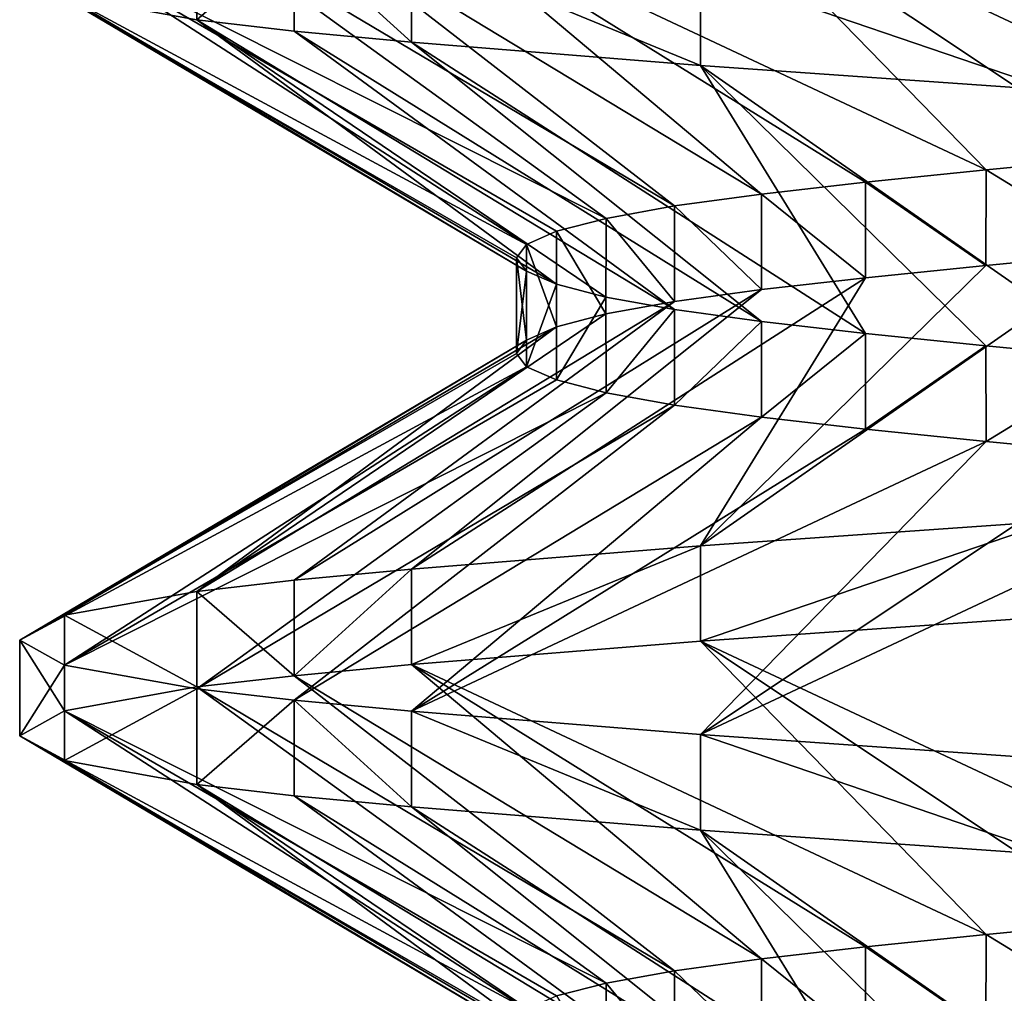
# Model space of a CAD drawing. Header units: inches. Extents: x -4.64 to 4.64, y -1.42 to 0.49.
# Tile 586 of 608: x 4.155 to 4.1952, y 0.3135 to 0.3533. Entities that reach past the tile are written whole.
import ezdxf

# ---------------------------------------------------------------- set-up
doc = ezdxf.new("R2010")
doc.units = ezdxf.units.IN
doc.header["$LTSCALE"] = 65.185185
doc.header["$MEASUREMENT"] = 0
for name, color, linetype in [('103', 7, 'CONTINUOUS'), ('112', 7, 'CONTINUOUS'), ('114', 7, 'CONTINUOUS'), ('274', 7, 'CONTINUOUS'), ('275', 7, 'CONTINUOUS'), ('350', 7, 'CONTINUOUS'), ('357', 7, 'CONTINUOUS'), ('366', 7, 'CONTINUOUS'), ('368', 7, 'CONTINUOUS'), ('511', 7, 'CONTINUOUS'), ('512', 7, 'CONTINUOUS'), ('96', 7, 'CONTINUOUS')]:
    doc.layers.add(name, color=color, linetype=linetype)

msp = doc.modelspace()

# ---------------------------------------------------------------- linework, layer by layer
at = {"layer": '103', "color": 7, "linetype": 'CONTINUOUS', "true_color": 0x969696}
for points in [[(4.182822, 0.331797, 8.692173), (4.182823, 0.327892, 8.692173), (4.197219, 0.332804, 8.703988), (4.182822, 0.331797, 8.692173)], [(4.182823, 0.327892, 8.692173), (4.19722, 0.3289, 8.703989), (4.197219, 0.332804, 8.703988), (4.182823, 0.327892, 8.692173)], [(4.17101, 0.330844, 8.677779), (4.171011, 0.326937, 8.67778), (4.182822, 0.331797, 8.692173), (4.17101, 0.330844, 8.677779)], [(4.171011, 0.326937, 8.67778), (4.182823, 0.327892, 8.692173), (4.182822, 0.331797, 8.692173), (4.171011, 0.326937, 8.67778)], [(4.166217, 0.326484, 8.669783), (4.171011, 0.326937, 8.67778), (4.17101, 0.330844, 8.677779), (4.166217, 0.326484, 8.669783)], [(4.166217, 0.330391, 8.669782), (4.166217, 0.326484, 8.669783), (4.17101, 0.330844, 8.677779), (4.166217, 0.330391, 8.669782)], [(4.162234, 0.329931, 8.66136), (4.166217, 0.326484, 8.669783), (4.166217, 0.330391, 8.669782), (4.162234, 0.329931, 8.66136)], [(4.156826, 0.328952, 8.643537), (4.162234, 0.326025, 8.66136), (4.162234, 0.329931, 8.66136), (4.156826, 0.328952, 8.643537)], [(4.162234, 0.326025, 8.66136), (4.166217, 0.326484, 8.669783), (4.162234, 0.329931, 8.66136), (4.162234, 0.326025, 8.66136)], [(4.155, 0.327938, 8.625001), (4.156826, 0.325048, 8.643535), (4.156826, 0.328952, 8.643537), (4.155, 0.327938, 8.625001)], [(4.156826, 0.325048, 8.643535), (4.162234, 0.326025, 8.66136), (4.156826, 0.328952, 8.643537), (4.156826, 0.325048, 8.643535)], [(4.155, 0.324031, 8.624999), (4.156826, 0.325048, 8.643535), (4.155, 0.327938, 8.625001), (4.155, 0.324031, 8.624999)], [(4.156826, 0.32692, 8.606465), (4.155, 0.324031, 8.624999), (4.155, 0.327938, 8.625001), (4.156826, 0.32692, 8.606465)], [(4.156826, 0.323017, 8.606463), (4.155, 0.324031, 8.624999), (4.156826, 0.32692, 8.606465), (4.156826, 0.323017, 8.606463)], [(4.162234, 0.325944, 8.58864), (4.156826, 0.323017, 8.606463), (4.156826, 0.32692, 8.606465), (4.162234, 0.325944, 8.58864)], [(4.162234, 0.322038, 8.58864), (4.156826, 0.323017, 8.606463), (4.162234, 0.325944, 8.58864), (4.162234, 0.322038, 8.58864)], [(4.166217, 0.325484, 8.580217), (4.162234, 0.322038, 8.58864), (4.162234, 0.325944, 8.58864), (4.166217, 0.325484, 8.580217)], [(4.166217, 0.321578, 8.580218), (4.162234, 0.322038, 8.58864), (4.166217, 0.325484, 8.580217), (4.166217, 0.321578, 8.580218)], [(4.17101, 0.321124, 8.572221), (4.166217, 0.321578, 8.580218), (4.166217, 0.325484, 8.580217), (4.17101, 0.321124, 8.572221)], [(4.171011, 0.325031, 8.57222), (4.17101, 0.321124, 8.572221), (4.166217, 0.325484, 8.580217), (4.171011, 0.325031, 8.57222)], [(4.182822, 0.320171, 8.557827), (4.17101, 0.321124, 8.572221), (4.171011, 0.325031, 8.57222), (4.182822, 0.320171, 8.557827)], [(4.182823, 0.324077, 8.557827), (4.182822, 0.320171, 8.557827), (4.171011, 0.325031, 8.57222), (4.182823, 0.324077, 8.557827)], [(4.197219, 0.319165, 8.546012), (4.182822, 0.320171, 8.557827), (4.182823, 0.324077, 8.557827), (4.197219, 0.319165, 8.546012)], [(4.19722, 0.323068, 8.546011), (4.197219, 0.319165, 8.546012), (4.182823, 0.324077, 8.557827), (4.19722, 0.323068, 8.546011)]]:
    msp.add_3dface(points, dxfattribs=at)
at = {"layer": '112', "color": 7, "linetype": 'CONTINUOUS', "true_color": 0x969696}
for points in [[(4.182822, 0.331797, 8.692173), (4.197219, 0.332804, 8.703988), (4.200008, 0.34378, 8.680509), (4.182822, 0.331797, 8.692173)], [(4.19448, 0.343254, 8.67498), (4.182822, 0.331797, 8.692173), (4.200008, 0.34378, 8.680509), (4.19448, 0.343254, 8.67498)], [(4.189558, 0.342747, 8.6689), (4.182822, 0.331797, 8.692173), (4.19448, 0.343254, 8.67498), (4.189558, 0.342747, 8.6689)], [(4.17101, 0.330844, 8.677779), (4.182822, 0.331797, 8.692173), (4.189558, 0.342747, 8.6689), (4.17101, 0.330844, 8.677779)], [(4.185303, 0.34226, 8.662347), (4.17101, 0.330844, 8.677779), (4.189558, 0.342747, 8.6689), (4.185303, 0.34226, 8.662347)], [(4.166217, 0.330391, 8.669782), (4.17101, 0.330844, 8.677779), (4.185303, 0.34226, 8.662347), (4.166217, 0.330391, 8.669782)], [(4.181753, 0.341774, 8.655378), (4.166217, 0.330391, 8.669782), (4.185303, 0.34226, 8.662347), (4.181753, 0.341774, 8.655378)], [(4.162234, 0.329931, 8.66136), (4.166217, 0.330391, 8.669782), (4.181753, 0.341774, 8.655378), (4.162234, 0.329931, 8.66136)], [(4.178952, 0.341266, 8.648081), (4.162234, 0.329931, 8.66136), (4.181753, 0.341774, 8.655378), (4.178952, 0.341266, 8.648081)], [(4.176929, 0.340737, 8.640527), (4.162234, 0.329931, 8.66136), (4.178952, 0.341266, 8.648081), (4.176929, 0.340737, 8.640527)], [(4.156826, 0.328952, 8.643537), (4.162234, 0.329931, 8.66136), (4.176929, 0.340737, 8.640527), (4.156826, 0.328952, 8.643537)], [(4.175706, 0.340198, 8.632805), (4.156826, 0.328952, 8.643537), (4.176929, 0.340737, 8.640527), (4.175706, 0.340198, 8.632805)], [(4.155, 0.327938, 8.625001), (4.156826, 0.328952, 8.643537), (4.175706, 0.340198, 8.632805), (4.155, 0.327938, 8.625001)], [(4.175297, 0.339656, 8.624994), (4.155, 0.327938, 8.625001), (4.175706, 0.340198, 8.632805), (4.175297, 0.339656, 8.624994)], [(4.175708, 0.33911, 8.617184), (4.155, 0.327938, 8.625001), (4.175297, 0.339656, 8.624994), (4.175708, 0.33911, 8.617184)], [(4.156826, 0.32692, 8.606465), (4.155, 0.327938, 8.625001), (4.175708, 0.33911, 8.617184), (4.156826, 0.32692, 8.606465)], [(4.176931, 0.338572, 8.609462), (4.156826, 0.32692, 8.606465), (4.175708, 0.33911, 8.617184), (4.176931, 0.338572, 8.609462)], [(4.178956, 0.338046, 8.60191), (4.156826, 0.32692, 8.606465), (4.176931, 0.338572, 8.609462), (4.178956, 0.338046, 8.60191)], [(4.162234, 0.325944, 8.58864), (4.156826, 0.32692, 8.606465), (4.178956, 0.338046, 8.60191), (4.162234, 0.325944, 8.58864)], [(4.181757, 0.337539, 8.594613), (4.162234, 0.325944, 8.58864), (4.178956, 0.338046, 8.60191), (4.181757, 0.337539, 8.594613)], [(4.166217, 0.325484, 8.580217), (4.162234, 0.325944, 8.58864), (4.181757, 0.337539, 8.594613), (4.166217, 0.325484, 8.580217)], [(4.185307, 0.337052, 8.587646), (4.166217, 0.325484, 8.580217), (4.181757, 0.337539, 8.594613), (4.185307, 0.337052, 8.587646)], [(4.171011, 0.325031, 8.57222), (4.166217, 0.325484, 8.580217), (4.185307, 0.337052, 8.587646), (4.171011, 0.325031, 8.57222)], [(4.189562, 0.336566, 8.581094), (4.171011, 0.325031, 8.57222), (4.185307, 0.337052, 8.587646), (4.189562, 0.336566, 8.581094)], [(4.194483, 0.336058, 8.575016), (4.171011, 0.325031, 8.57222), (4.189562, 0.336566, 8.581094), (4.194483, 0.336058, 8.575016)], [(4.182823, 0.324077, 8.557827), (4.171011, 0.325031, 8.57222), (4.194483, 0.336058, 8.575016), (4.182823, 0.324077, 8.557827)], [(4.200011, 0.33553, 8.569488), (4.182823, 0.324077, 8.557827), (4.194483, 0.336058, 8.575016), (4.200011, 0.33553, 8.569488)], [(4.20609, 0.33499, 8.564565), (4.182823, 0.324077, 8.557827), (4.200011, 0.33553, 8.569488), (4.20609, 0.33499, 8.564565)], [(4.19722, 0.323068, 8.546011), (4.182823, 0.324077, 8.557827), (4.20609, 0.33499, 8.564565), (4.19722, 0.323068, 8.546011)]]:
    msp.add_3dface(points, dxfattribs=at)
at = {"layer": '114', "color": 7, "linetype": 'CONTINUOUS', "true_color": 0x969696}
for points in [[(4.19722, 0.36015, 8.703989), (4.182823, 0.359142, 8.692173), (4.20609, 0.348228, 8.685435), (4.19722, 0.36015, 8.703989)], [(4.182823, 0.359142, 8.692173), (4.171011, 0.358187, 8.67778), (4.194483, 0.347161, 8.674984), (4.182823, 0.359142, 8.692173)], [(4.20609, 0.348228, 8.685435), (4.182823, 0.359142, 8.692173), (4.200011, 0.347689, 8.680512), (4.20609, 0.348228, 8.685435)], [(4.200011, 0.347689, 8.680512), (4.182823, 0.359142, 8.692173), (4.194483, 0.347161, 8.674984), (4.200011, 0.347689, 8.680512)], [(4.171011, 0.358187, 8.67778), (4.166217, 0.357734, 8.669783), (4.185307, 0.346167, 8.662354), (4.171011, 0.358187, 8.67778)], [(4.194483, 0.347161, 8.674984), (4.171011, 0.358187, 8.67778), (4.189562, 0.346653, 8.668906), (4.194483, 0.347161, 8.674984)], [(4.189562, 0.346653, 8.668906), (4.171011, 0.358187, 8.67778), (4.185307, 0.346167, 8.662354), (4.189562, 0.346653, 8.668906)], [(4.166217, 0.357734, 8.669783), (4.162234, 0.357275, 8.66136), (4.181757, 0.34568, 8.655387), (4.166217, 0.357734, 8.669783)], [(4.185307, 0.346167, 8.662354), (4.166217, 0.357734, 8.669783), (4.181757, 0.34568, 8.655387), (4.185307, 0.346167, 8.662354)], [(4.162234, 0.357275, 8.66136), (4.156826, 0.356298, 8.643535), (4.178956, 0.345173, 8.64809), (4.162234, 0.357275, 8.66136)], [(4.181757, 0.34568, 8.655387), (4.162234, 0.357275, 8.66136), (4.178956, 0.345173, 8.64809), (4.181757, 0.34568, 8.655387)], [(4.156826, 0.356298, 8.643535), (4.155, 0.355281, 8.624999), (4.175708, 0.344109, 8.632816), (4.156826, 0.356298, 8.643535)], [(4.178956, 0.345173, 8.64809), (4.156826, 0.356298, 8.643535), (4.176931, 0.344646, 8.640538), (4.178956, 0.345173, 8.64809)], [(4.176931, 0.344646, 8.640538), (4.156826, 0.356298, 8.643535), (4.175708, 0.344109, 8.632816), (4.176931, 0.344646, 8.640538)], [(4.155, 0.355281, 8.624999), (4.156826, 0.354267, 8.606463), (4.175706, 0.34302, 8.617195), (4.155, 0.355281, 8.624999)], [(4.175708, 0.344109, 8.632816), (4.155, 0.355281, 8.624999), (4.175297, 0.343563, 8.625006), (4.175708, 0.344109, 8.632816)], [(4.175297, 0.343563, 8.625006), (4.155, 0.355281, 8.624999), (4.175706, 0.34302, 8.617195), (4.175297, 0.343563, 8.625006)], [(4.156826, 0.354267, 8.606463), (4.162234, 0.353288, 8.58864), (4.176929, 0.342481, 8.609473), (4.156826, 0.354267, 8.606463)], [(4.175706, 0.34302, 8.617195), (4.156826, 0.354267, 8.606463), (4.176929, 0.342481, 8.609473), (4.175706, 0.34302, 8.617195)], [(4.162234, 0.353288, 8.58864), (4.166217, 0.352828, 8.580218), (4.181753, 0.341445, 8.594622), (4.162234, 0.353288, 8.58864)], [(4.176929, 0.342481, 8.609473), (4.162234, 0.353288, 8.58864), (4.178952, 0.341953, 8.601919), (4.176929, 0.342481, 8.609473)], [(4.178952, 0.341953, 8.601919), (4.162234, 0.353288, 8.58864), (4.181753, 0.341445, 8.594622), (4.178952, 0.341953, 8.601919)], [(4.166217, 0.352828, 8.580218), (4.17101, 0.352374, 8.572221), (4.185303, 0.340959, 8.587653), (4.166217, 0.352828, 8.580218)], [(4.181753, 0.341445, 8.594622), (4.166217, 0.352828, 8.580218), (4.185303, 0.340959, 8.587653), (4.181753, 0.341445, 8.594622)], [(4.17101, 0.352374, 8.572221), (4.182822, 0.351421, 8.557827), (4.189558, 0.340472, 8.5811), (4.17101, 0.352374, 8.572221)], [(4.185303, 0.340959, 8.587653), (4.17101, 0.352374, 8.572221), (4.189558, 0.340472, 8.5811), (4.185303, 0.340959, 8.587653)], [(4.182822, 0.351421, 8.557827), (4.197219, 0.350415, 8.546012), (4.200008, 0.339438, 8.569491), (4.182822, 0.351421, 8.557827)], [(4.189558, 0.340472, 8.5811), (4.182822, 0.351421, 8.557827), (4.19448, 0.339965, 8.57502), (4.189558, 0.340472, 8.5811)], [(4.19448, 0.339965, 8.57502), (4.182822, 0.351421, 8.557827), (4.200008, 0.339438, 8.569491), (4.19448, 0.339965, 8.57502)], [(4.19722, 0.3289, 8.703989), (4.182823, 0.327892, 8.692173), (4.20609, 0.316978, 8.685435), (4.19722, 0.3289, 8.703989)], [(4.182823, 0.327892, 8.692173), (4.171011, 0.326937, 8.67778), (4.194483, 0.315911, 8.674984), (4.182823, 0.327892, 8.692173)], [(4.20609, 0.316978, 8.685435), (4.182823, 0.327892, 8.692173), (4.200011, 0.316439, 8.680512), (4.20609, 0.316978, 8.685435)], [(4.200011, 0.316439, 8.680512), (4.182823, 0.327892, 8.692173), (4.194483, 0.315911, 8.674984), (4.200011, 0.316439, 8.680512)], [(4.171011, 0.326937, 8.67778), (4.166217, 0.326484, 8.669783), (4.185307, 0.314917, 8.662354), (4.171011, 0.326937, 8.67778)], [(4.194483, 0.315911, 8.674984), (4.171011, 0.326937, 8.67778), (4.189562, 0.315403, 8.668906), (4.194483, 0.315911, 8.674984)], [(4.189562, 0.315403, 8.668906), (4.171011, 0.326937, 8.67778), (4.185307, 0.314917, 8.662354), (4.189562, 0.315403, 8.668906)], [(4.166217, 0.326484, 8.669783), (4.162234, 0.326025, 8.66136), (4.181757, 0.31443, 8.655387), (4.166217, 0.326484, 8.669783)], [(4.185307, 0.314917, 8.662354), (4.166217, 0.326484, 8.669783), (4.181757, 0.31443, 8.655387), (4.185307, 0.314917, 8.662354)], [(4.162234, 0.326025, 8.66136), (4.156826, 0.325048, 8.643535), (4.178956, 0.313923, 8.64809), (4.162234, 0.326025, 8.66136)], [(4.181757, 0.31443, 8.655387), (4.162234, 0.326025, 8.66136), (4.178956, 0.313923, 8.64809), (4.181757, 0.31443, 8.655387)], [(4.156826, 0.325048, 8.643535), (4.155, 0.324031, 8.624999), (4.175708, 0.312859, 8.632816), (4.156826, 0.325048, 8.643535)], [(4.178956, 0.313923, 8.64809), (4.156826, 0.325048, 8.643535), (4.176931, 0.313396, 8.640538), (4.178956, 0.313923, 8.64809)], [(4.176931, 0.313396, 8.640538), (4.156826, 0.325048, 8.643535), (4.175708, 0.312859, 8.632816), (4.176931, 0.313396, 8.640538)], [(4.155, 0.324031, 8.624999), (4.156826, 0.323017, 8.606463), (4.175706, 0.31177, 8.617195), (4.155, 0.324031, 8.624999)], [(4.175708, 0.312859, 8.632816), (4.155, 0.324031, 8.624999), (4.175297, 0.312313, 8.625006), (4.175708, 0.312859, 8.632816)], [(4.175297, 0.312313, 8.625006), (4.155, 0.324031, 8.624999), (4.175706, 0.31177, 8.617195), (4.175297, 0.312313, 8.625006)], [(4.156826, 0.323017, 8.606463), (4.162234, 0.322038, 8.58864), (4.176929, 0.311231, 8.609473), (4.156826, 0.323017, 8.606463)], [(4.175706, 0.31177, 8.617195), (4.156826, 0.323017, 8.606463), (4.176929, 0.311231, 8.609473), (4.175706, 0.31177, 8.617195)], [(4.162234, 0.322038, 8.58864), (4.166217, 0.321578, 8.580218), (4.181753, 0.310195, 8.594622), (4.162234, 0.322038, 8.58864)], [(4.176929, 0.311231, 8.609473), (4.162234, 0.322038, 8.58864), (4.178952, 0.310703, 8.601919), (4.176929, 0.311231, 8.609473)], [(4.178952, 0.310703, 8.601919), (4.162234, 0.322038, 8.58864), (4.181753, 0.310195, 8.594622), (4.178952, 0.310703, 8.601919)], [(4.166217, 0.321578, 8.580218), (4.17101, 0.321124, 8.572221), (4.185303, 0.309709, 8.587653), (4.166217, 0.321578, 8.580218)], [(4.181753, 0.310195, 8.594622), (4.166217, 0.321578, 8.580218), (4.185303, 0.309709, 8.587653), (4.181753, 0.310195, 8.594622)], [(4.17101, 0.321124, 8.572221), (4.182822, 0.320171, 8.557827), (4.189558, 0.309222, 8.5811), (4.17101, 0.321124, 8.572221)], [(4.185303, 0.309709, 8.587653), (4.17101, 0.321124, 8.572221), (4.189558, 0.309222, 8.5811), (4.185303, 0.309709, 8.587653)], [(4.182822, 0.320171, 8.557827), (4.197219, 0.319165, 8.546012), (4.200008, 0.308188, 8.569491), (4.182822, 0.320171, 8.557827)], [(4.189558, 0.309222, 8.5811), (4.182822, 0.320171, 8.557827), (4.19448, 0.308715, 8.57502), (4.189558, 0.309222, 8.5811)], [(4.19448, 0.308715, 8.57502), (4.182822, 0.320171, 8.557827), (4.200008, 0.308188, 8.569491), (4.19448, 0.308715, 8.57502)]]:
    msp.add_3dface(points, dxfattribs=at)
at = {"layer": '274', "color": 7, "linetype": 'CONTINUOUS', "true_color": 0x969696}
for points in [[(4.200008, 0.34378, 8.680509), (4.200011, 0.347689, 8.680512), (4.194483, 0.347161, 8.674984), (4.200008, 0.34378, 8.680509)], [(4.19448, 0.343254, 8.67498), (4.194483, 0.347161, 8.674984), (4.189562, 0.346653, 8.668906), (4.19448, 0.343254, 8.67498)], [(4.19448, 0.343254, 8.67498), (4.200008, 0.34378, 8.680509), (4.194483, 0.347161, 8.674984), (4.19448, 0.343254, 8.67498)], [(4.189558, 0.342747, 8.6689), (4.189562, 0.346653, 8.668906), (4.185307, 0.346167, 8.662354), (4.189558, 0.342747, 8.6689)], [(4.189558, 0.342747, 8.6689), (4.19448, 0.343254, 8.67498), (4.189562, 0.346653, 8.668906), (4.189558, 0.342747, 8.6689)], [(4.185303, 0.34226, 8.662347), (4.185307, 0.346167, 8.662354), (4.181757, 0.34568, 8.655387), (4.185303, 0.34226, 8.662347)], [(4.185303, 0.34226, 8.662347), (4.189558, 0.342747, 8.6689), (4.185307, 0.346167, 8.662354), (4.185303, 0.34226, 8.662347)], [(4.181753, 0.341774, 8.655378), (4.181757, 0.34568, 8.655387), (4.178956, 0.345173, 8.64809), (4.181753, 0.341774, 8.655378)], [(4.181753, 0.341774, 8.655378), (4.185303, 0.34226, 8.662347), (4.181757, 0.34568, 8.655387), (4.181753, 0.341774, 8.655378)], [(4.178952, 0.341266, 8.648081), (4.178956, 0.345173, 8.64809), (4.176931, 0.344646, 8.640538), (4.178952, 0.341266, 8.648081)], [(4.178952, 0.341266, 8.648081), (4.181753, 0.341774, 8.655378), (4.178956, 0.345173, 8.64809), (4.178952, 0.341266, 8.648081)], [(4.176929, 0.340737, 8.640527), (4.176931, 0.344646, 8.640538), (4.175708, 0.344109, 8.632816), (4.176929, 0.340737, 8.640527)], [(4.176929, 0.340737, 8.640527), (4.178952, 0.341266, 8.648081), (4.176931, 0.344646, 8.640538), (4.176929, 0.340737, 8.640527)], [(4.175706, 0.340198, 8.632805), (4.175708, 0.344109, 8.632816), (4.175297, 0.343563, 8.625006), (4.175706, 0.340198, 8.632805)], [(4.175706, 0.340198, 8.632805), (4.176929, 0.340737, 8.640527), (4.175708, 0.344109, 8.632816), (4.175706, 0.340198, 8.632805)], [(4.175297, 0.339656, 8.624994), (4.175706, 0.340198, 8.632805), (4.175297, 0.343563, 8.625006), (4.175297, 0.339656, 8.624994)], [(4.175297, 0.339656, 8.624994), (4.175297, 0.343563, 8.625006), (4.175706, 0.34302, 8.617195), (4.175297, 0.339656, 8.624994)], [(4.175708, 0.33911, 8.617184), (4.175297, 0.339656, 8.624994), (4.175706, 0.34302, 8.617195), (4.175708, 0.33911, 8.617184)], [(4.175708, 0.33911, 8.617184), (4.175706, 0.34302, 8.617195), (4.176929, 0.342481, 8.609473), (4.175708, 0.33911, 8.617184)], [(4.176931, 0.338572, 8.609462), (4.175708, 0.33911, 8.617184), (4.176929, 0.342481, 8.609473), (4.176931, 0.338572, 8.609462)], [(4.176931, 0.338572, 8.609462), (4.176929, 0.342481, 8.609473), (4.178952, 0.341953, 8.601919), (4.176931, 0.338572, 8.609462)], [(4.178956, 0.338046, 8.60191), (4.176931, 0.338572, 8.609462), (4.178952, 0.341953, 8.601919), (4.178956, 0.338046, 8.60191)], [(4.178956, 0.338046, 8.60191), (4.178952, 0.341953, 8.601919), (4.181753, 0.341445, 8.594622), (4.178956, 0.338046, 8.60191)], [(4.181757, 0.337539, 8.594613), (4.178956, 0.338046, 8.60191), (4.181753, 0.341445, 8.594622), (4.181757, 0.337539, 8.594613)], [(4.181757, 0.337539, 8.594613), (4.181753, 0.341445, 8.594622), (4.185303, 0.340959, 8.587653), (4.181757, 0.337539, 8.594613)], [(4.185307, 0.337052, 8.587646), (4.181757, 0.337539, 8.594613), (4.185303, 0.340959, 8.587653), (4.185307, 0.337052, 8.587646)], [(4.185307, 0.337052, 8.587646), (4.185303, 0.340959, 8.587653), (4.189558, 0.340472, 8.5811), (4.185307, 0.337052, 8.587646)], [(4.189562, 0.336566, 8.581094), (4.185307, 0.337052, 8.587646), (4.189558, 0.340472, 8.5811), (4.189562, 0.336566, 8.581094)], [(4.189562, 0.336566, 8.581094), (4.189558, 0.340472, 8.5811), (4.19448, 0.339965, 8.57502), (4.189562, 0.336566, 8.581094)], [(4.194483, 0.336058, 8.575016), (4.189562, 0.336566, 8.581094), (4.19448, 0.339965, 8.57502), (4.194483, 0.336058, 8.575016)], [(4.194483, 0.336058, 8.575016), (4.19448, 0.339965, 8.57502), (4.200008, 0.339438, 8.569491), (4.194483, 0.336058, 8.575016)], [(4.200011, 0.33553, 8.569488), (4.194483, 0.336058, 8.575016), (4.200008, 0.339438, 8.569491), (4.200011, 0.33553, 8.569488)]]:
    msp.add_3dface(points, dxfattribs=at)
at = {"layer": '275', "color": 7, "linetype": 'CONTINUOUS', "true_color": 0x969696}
for points in [[(4.200008, 0.31253, 8.680509), (4.200011, 0.316439, 8.680512), (4.194483, 0.315911, 8.674984), (4.200008, 0.31253, 8.680509)], [(4.19448, 0.312004, 8.67498), (4.194483, 0.315911, 8.674984), (4.189562, 0.315403, 8.668906), (4.19448, 0.312004, 8.67498)], [(4.19448, 0.312004, 8.67498), (4.200008, 0.31253, 8.680509), (4.194483, 0.315911, 8.674984), (4.19448, 0.312004, 8.67498)], [(4.189558, 0.311497, 8.6689), (4.189562, 0.315403, 8.668906), (4.185307, 0.314917, 8.662354), (4.189558, 0.311497, 8.6689)], [(4.189558, 0.311497, 8.6689), (4.19448, 0.312004, 8.67498), (4.189562, 0.315403, 8.668906), (4.189558, 0.311497, 8.6689)], [(4.185303, 0.31101, 8.662347), (4.185307, 0.314917, 8.662354), (4.181757, 0.31443, 8.655387), (4.185303, 0.31101, 8.662347)], [(4.185303, 0.31101, 8.662347), (4.189558, 0.311497, 8.6689), (4.185307, 0.314917, 8.662354), (4.185303, 0.31101, 8.662347)], [(4.181753, 0.310524, 8.655378), (4.181757, 0.31443, 8.655387), (4.178956, 0.313923, 8.64809), (4.181753, 0.310524, 8.655378)], [(4.181753, 0.310524, 8.655378), (4.185303, 0.31101, 8.662347), (4.181757, 0.31443, 8.655387), (4.181753, 0.310524, 8.655378)], [(4.178952, 0.310016, 8.648081), (4.178956, 0.313923, 8.64809), (4.176931, 0.313396, 8.640538), (4.178952, 0.310016, 8.648081)], [(4.178952, 0.310016, 8.648081), (4.181753, 0.310524, 8.655378), (4.178956, 0.313923, 8.64809), (4.178952, 0.310016, 8.648081)]]:
    msp.add_3dface(points, dxfattribs=at)
at = {"layer": '350', "color": 7, "linetype": 'CONTINUOUS', "true_color": 0x969696}
for points in [[(4.162234, 0.353288, -8.66136), (4.156826, 0.354267, -8.643537), (4.162234, 0.357194, -8.66136), (4.162234, 0.353288, -8.66136)], [(4.166217, 0.356734, -8.669783), (4.162234, 0.353288, -8.66136), (4.162234, 0.357194, -8.66136), (4.166217, 0.356734, -8.669783)], [(4.166217, 0.352828, -8.669782), (4.162234, 0.353288, -8.66136), (4.166217, 0.356734, -8.669783), (4.166217, 0.352828, -8.669782)], [(4.17101, 0.352374, -8.677779), (4.166217, 0.352828, -8.669782), (4.166217, 0.356734, -8.669783), (4.17101, 0.352374, -8.677779)], [(4.171011, 0.356281, -8.67778), (4.17101, 0.352374, -8.677779), (4.166217, 0.356734, -8.669783), (4.171011, 0.356281, -8.67778)], [(4.182822, 0.351421, -8.692173), (4.17101, 0.352374, -8.677779), (4.171011, 0.356281, -8.67778), (4.182822, 0.351421, -8.692173)], [(4.182823, 0.355327, -8.692173), (4.182822, 0.351421, -8.692173), (4.171011, 0.356281, -8.67778), (4.182823, 0.355327, -8.692173)], [(4.197219, 0.350415, -8.703988), (4.182822, 0.351421, -8.692173), (4.182823, 0.355327, -8.692173), (4.197219, 0.350415, -8.703988)], [(4.19722, 0.354318, -8.703989), (4.197219, 0.350415, -8.703988), (4.182823, 0.355327, -8.692173), (4.19722, 0.354318, -8.703989)]]:
    msp.add_3dface(points, dxfattribs=at)
at = {"layer": '357', "color": 7, "linetype": 'CONTINUOUS', "true_color": 0x969696}
for points in [[(4.182822, 0.331797, -8.557827), (4.182823, 0.327892, -8.557827), (4.197219, 0.332804, -8.546012), (4.182822, 0.331797, -8.557827)], [(4.182823, 0.327892, -8.557827), (4.19722, 0.3289, -8.546011), (4.197219, 0.332804, -8.546012), (4.182823, 0.327892, -8.557827)], [(4.17101, 0.330844, -8.572221), (4.171011, 0.326937, -8.57222), (4.182822, 0.331797, -8.557827), (4.17101, 0.330844, -8.572221)], [(4.171011, 0.326937, -8.57222), (4.182823, 0.327892, -8.557827), (4.182822, 0.331797, -8.557827), (4.171011, 0.326937, -8.57222)], [(4.166217, 0.326484, -8.580217), (4.171011, 0.326937, -8.57222), (4.17101, 0.330844, -8.572221), (4.166217, 0.326484, -8.580217)], [(4.166217, 0.330391, -8.580218), (4.166217, 0.326484, -8.580217), (4.17101, 0.330844, -8.572221), (4.166217, 0.330391, -8.580218)], [(4.162234, 0.329931, -8.58864), (4.166217, 0.326484, -8.580217), (4.166217, 0.330391, -8.580218), (4.162234, 0.329931, -8.58864)], [(4.156826, 0.328952, -8.606463), (4.162234, 0.326025, -8.58864), (4.162234, 0.329931, -8.58864), (4.156826, 0.328952, -8.606463)], [(4.162234, 0.326025, -8.58864), (4.166217, 0.326484, -8.580217), (4.162234, 0.329931, -8.58864), (4.162234, 0.326025, -8.58864)], [(4.155, 0.327938, -8.624999), (4.156826, 0.325048, -8.606465), (4.156826, 0.328952, -8.606463), (4.155, 0.327938, -8.624999)], [(4.156826, 0.325048, -8.606465), (4.162234, 0.326025, -8.58864), (4.156826, 0.328952, -8.606463), (4.156826, 0.325048, -8.606465)], [(4.155, 0.324031, -8.625001), (4.156826, 0.325048, -8.606465), (4.155, 0.327938, -8.624999), (4.155, 0.324031, -8.625001)], [(4.156826, 0.32692, -8.643535), (4.155, 0.324031, -8.625001), (4.155, 0.327938, -8.624999), (4.156826, 0.32692, -8.643535)], [(4.156826, 0.323017, -8.643537), (4.155, 0.324031, -8.625001), (4.156826, 0.32692, -8.643535), (4.156826, 0.323017, -8.643537)], [(4.162234, 0.325944, -8.66136), (4.156826, 0.323017, -8.643537), (4.156826, 0.32692, -8.643535), (4.162234, 0.325944, -8.66136)], [(4.162234, 0.322038, -8.66136), (4.156826, 0.323017, -8.643537), (4.162234, 0.325944, -8.66136), (4.162234, 0.322038, -8.66136)], [(4.166217, 0.325484, -8.669783), (4.162234, 0.322038, -8.66136), (4.162234, 0.325944, -8.66136), (4.166217, 0.325484, -8.669783)], [(4.166217, 0.321578, -8.669782), (4.162234, 0.322038, -8.66136), (4.166217, 0.325484, -8.669783), (4.166217, 0.321578, -8.669782)], [(4.17101, 0.321124, -8.677779), (4.166217, 0.321578, -8.669782), (4.166217, 0.325484, -8.669783), (4.17101, 0.321124, -8.677779)], [(4.171011, 0.325031, -8.67778), (4.17101, 0.321124, -8.677779), (4.166217, 0.325484, -8.669783), (4.171011, 0.325031, -8.67778)], [(4.182822, 0.320171, -8.692173), (4.17101, 0.321124, -8.677779), (4.171011, 0.325031, -8.67778), (4.182822, 0.320171, -8.692173)], [(4.182823, 0.324077, -8.692173), (4.182822, 0.320171, -8.692173), (4.171011, 0.325031, -8.67778), (4.182823, 0.324077, -8.692173)], [(4.197219, 0.319165, -8.703988), (4.182822, 0.320171, -8.692173), (4.182823, 0.324077, -8.692173), (4.197219, 0.319165, -8.703988)], [(4.19722, 0.323068, -8.703989), (4.197219, 0.319165, -8.703988), (4.182823, 0.324077, -8.692173), (4.19722, 0.323068, -8.703989)]]:
    msp.add_3dface(points, dxfattribs=at)
at = {"layer": '366', "color": 7, "linetype": 'CONTINUOUS', "true_color": 0x969696}
for points in [[(4.182822, 0.331797, -8.557827), (4.197219, 0.332804, -8.546012), (4.200008, 0.34378, -8.569491), (4.182822, 0.331797, -8.557827)], [(4.19448, 0.343254, -8.57502), (4.182822, 0.331797, -8.557827), (4.200008, 0.34378, -8.569491), (4.19448, 0.343254, -8.57502)], [(4.189558, 0.342747, -8.5811), (4.182822, 0.331797, -8.557827), (4.19448, 0.343254, -8.57502), (4.189558, 0.342747, -8.5811)], [(4.17101, 0.330844, -8.572221), (4.182822, 0.331797, -8.557827), (4.189558, 0.342747, -8.5811), (4.17101, 0.330844, -8.572221)], [(4.185303, 0.34226, -8.587653), (4.17101, 0.330844, -8.572221), (4.189558, 0.342747, -8.5811), (4.185303, 0.34226, -8.587653)], [(4.166217, 0.330391, -8.580218), (4.17101, 0.330844, -8.572221), (4.185303, 0.34226, -8.587653), (4.166217, 0.330391, -8.580218)], [(4.181753, 0.341774, -8.594622), (4.166217, 0.330391, -8.580218), (4.185303, 0.34226, -8.587653), (4.181753, 0.341774, -8.594622)], [(4.162234, 0.329931, -8.58864), (4.166217, 0.330391, -8.580218), (4.181753, 0.341774, -8.594622), (4.162234, 0.329931, -8.58864)], [(4.178952, 0.341266, -8.601919), (4.162234, 0.329931, -8.58864), (4.181753, 0.341774, -8.594622), (4.178952, 0.341266, -8.601919)], [(4.176929, 0.340737, -8.609473), (4.162234, 0.329931, -8.58864), (4.178952, 0.341266, -8.601919), (4.176929, 0.340737, -8.609473)], [(4.156826, 0.328952, -8.606463), (4.162234, 0.329931, -8.58864), (4.176929, 0.340737, -8.609473), (4.156826, 0.328952, -8.606463)], [(4.175706, 0.340198, -8.617195), (4.156826, 0.328952, -8.606463), (4.176929, 0.340737, -8.609473), (4.175706, 0.340198, -8.617195)], [(4.155, 0.327938, -8.624999), (4.156826, 0.328952, -8.606463), (4.175706, 0.340198, -8.617195), (4.155, 0.327938, -8.624999)], [(4.175297, 0.339656, -8.625006), (4.155, 0.327938, -8.624999), (4.175706, 0.340198, -8.617195), (4.175297, 0.339656, -8.625006)], [(4.175708, 0.33911, -8.632816), (4.155, 0.327938, -8.624999), (4.175297, 0.339656, -8.625006), (4.175708, 0.33911, -8.632816)], [(4.156826, 0.32692, -8.643535), (4.155, 0.327938, -8.624999), (4.175708, 0.33911, -8.632816), (4.156826, 0.32692, -8.643535)], [(4.176931, 0.338572, -8.640538), (4.156826, 0.32692, -8.643535), (4.175708, 0.33911, -8.632816), (4.176931, 0.338572, -8.640538)], [(4.178956, 0.338046, -8.64809), (4.156826, 0.32692, -8.643535), (4.176931, 0.338572, -8.640538), (4.178956, 0.338046, -8.64809)], [(4.162234, 0.325944, -8.66136), (4.156826, 0.32692, -8.643535), (4.178956, 0.338046, -8.64809), (4.162234, 0.325944, -8.66136)], [(4.181757, 0.337539, -8.655387), (4.162234, 0.325944, -8.66136), (4.178956, 0.338046, -8.64809), (4.181757, 0.337539, -8.655387)], [(4.166217, 0.325484, -8.669783), (4.162234, 0.325944, -8.66136), (4.181757, 0.337539, -8.655387), (4.166217, 0.325484, -8.669783)], [(4.185307, 0.337052, -8.662354), (4.166217, 0.325484, -8.669783), (4.181757, 0.337539, -8.655387), (4.185307, 0.337052, -8.662354)], [(4.171011, 0.325031, -8.67778), (4.166217, 0.325484, -8.669783), (4.185307, 0.337052, -8.662354), (4.171011, 0.325031, -8.67778)], [(4.189562, 0.336566, -8.668906), (4.171011, 0.325031, -8.67778), (4.185307, 0.337052, -8.662354), (4.189562, 0.336566, -8.668906)], [(4.194483, 0.336058, -8.674984), (4.171011, 0.325031, -8.67778), (4.189562, 0.336566, -8.668906), (4.194483, 0.336058, -8.674984)], [(4.182823, 0.324077, -8.692173), (4.171011, 0.325031, -8.67778), (4.194483, 0.336058, -8.674984), (4.182823, 0.324077, -8.692173)], [(4.200011, 0.33553, -8.680512), (4.182823, 0.324077, -8.692173), (4.194483, 0.336058, -8.674984), (4.200011, 0.33553, -8.680512)], [(4.20609, 0.33499, -8.685435), (4.182823, 0.324077, -8.692173), (4.200011, 0.33553, -8.680512), (4.20609, 0.33499, -8.685435)], [(4.19722, 0.323068, -8.703989), (4.182823, 0.324077, -8.692173), (4.20609, 0.33499, -8.685435), (4.19722, 0.323068, -8.703989)]]:
    msp.add_3dface(points, dxfattribs=at)
at = {"layer": '368', "color": 7, "linetype": 'CONTINUOUS', "true_color": 0x969696}
for points in [[(4.19722, 0.36015, -8.546011), (4.182823, 0.359142, -8.557827), (4.20609, 0.348228, -8.564565), (4.19722, 0.36015, -8.546011)], [(4.182823, 0.359142, -8.557827), (4.171011, 0.358187, -8.57222), (4.194483, 0.347161, -8.575016), (4.182823, 0.359142, -8.557827)], [(4.20609, 0.348228, -8.564565), (4.182823, 0.359142, -8.557827), (4.200011, 0.347689, -8.569488), (4.20609, 0.348228, -8.564565)], [(4.200011, 0.347689, -8.569488), (4.182823, 0.359142, -8.557827), (4.194483, 0.347161, -8.575016), (4.200011, 0.347689, -8.569488)], [(4.171011, 0.358187, -8.57222), (4.166217, 0.357734, -8.580217), (4.185307, 0.346167, -8.587646), (4.171011, 0.358187, -8.57222)], [(4.194483, 0.347161, -8.575016), (4.171011, 0.358187, -8.57222), (4.189562, 0.346653, -8.581094), (4.194483, 0.347161, -8.575016)], [(4.189562, 0.346653, -8.581094), (4.171011, 0.358187, -8.57222), (4.185307, 0.346167, -8.587646), (4.189562, 0.346653, -8.581094)], [(4.166217, 0.357734, -8.580217), (4.162234, 0.357275, -8.58864), (4.181757, 0.34568, -8.594613), (4.166217, 0.357734, -8.580217)], [(4.185307, 0.346167, -8.587646), (4.166217, 0.357734, -8.580217), (4.181757, 0.34568, -8.594613), (4.185307, 0.346167, -8.587646)], [(4.162234, 0.357275, -8.58864), (4.156826, 0.356298, -8.606465), (4.178956, 0.345173, -8.60191), (4.162234, 0.357275, -8.58864)], [(4.181757, 0.34568, -8.594613), (4.162234, 0.357275, -8.58864), (4.178956, 0.345173, -8.60191), (4.181757, 0.34568, -8.594613)], [(4.156826, 0.356298, -8.606465), (4.155, 0.355281, -8.625001), (4.175708, 0.344109, -8.617184), (4.156826, 0.356298, -8.606465)], [(4.178956, 0.345173, -8.60191), (4.156826, 0.356298, -8.606465), (4.176931, 0.344646, -8.609462), (4.178956, 0.345173, -8.60191)], [(4.176931, 0.344646, -8.609462), (4.156826, 0.356298, -8.606465), (4.175708, 0.344109, -8.617184), (4.176931, 0.344646, -8.609462)], [(4.155, 0.355281, -8.625001), (4.156826, 0.354267, -8.643537), (4.175706, 0.34302, -8.632805), (4.155, 0.355281, -8.625001)], [(4.175708, 0.344109, -8.617184), (4.155, 0.355281, -8.625001), (4.175297, 0.343563, -8.624994), (4.175708, 0.344109, -8.617184)], [(4.175297, 0.343563, -8.624994), (4.155, 0.355281, -8.625001), (4.175706, 0.34302, -8.632805), (4.175297, 0.343563, -8.624994)], [(4.156826, 0.354267, -8.643537), (4.162234, 0.353288, -8.66136), (4.176929, 0.342481, -8.640527), (4.156826, 0.354267, -8.643537)], [(4.175706, 0.34302, -8.632805), (4.156826, 0.354267, -8.643537), (4.176929, 0.342481, -8.640527), (4.175706, 0.34302, -8.632805)], [(4.162234, 0.353288, -8.66136), (4.166217, 0.352828, -8.669782), (4.181753, 0.341445, -8.655378), (4.162234, 0.353288, -8.66136)], [(4.176929, 0.342481, -8.640527), (4.162234, 0.353288, -8.66136), (4.178952, 0.341953, -8.648081), (4.176929, 0.342481, -8.640527)], [(4.178952, 0.341953, -8.648081), (4.162234, 0.353288, -8.66136), (4.181753, 0.341445, -8.655378), (4.178952, 0.341953, -8.648081)], [(4.166217, 0.352828, -8.669782), (4.17101, 0.352374, -8.677779), (4.185303, 0.340959, -8.662347), (4.166217, 0.352828, -8.669782)], [(4.181753, 0.341445, -8.655378), (4.166217, 0.352828, -8.669782), (4.185303, 0.340959, -8.662347), (4.181753, 0.341445, -8.655378)], [(4.17101, 0.352374, -8.677779), (4.182822, 0.351421, -8.692173), (4.189558, 0.340472, -8.6689), (4.17101, 0.352374, -8.677779)], [(4.185303, 0.340959, -8.662347), (4.17101, 0.352374, -8.677779), (4.189558, 0.340472, -8.6689), (4.185303, 0.340959, -8.662347)], [(4.182822, 0.351421, -8.692173), (4.197219, 0.350415, -8.703988), (4.200008, 0.339438, -8.680509), (4.182822, 0.351421, -8.692173)], [(4.189558, 0.340472, -8.6689), (4.182822, 0.351421, -8.692173), (4.19448, 0.339965, -8.67498), (4.189558, 0.340472, -8.6689)], [(4.19448, 0.339965, -8.67498), (4.182822, 0.351421, -8.692173), (4.200008, 0.339438, -8.680509), (4.19448, 0.339965, -8.67498)], [(4.19722, 0.3289, -8.546011), (4.182823, 0.327892, -8.557827), (4.20609, 0.316978, -8.564565), (4.19722, 0.3289, -8.546011)], [(4.182823, 0.327892, -8.557827), (4.171011, 0.326937, -8.57222), (4.194483, 0.315911, -8.575016), (4.182823, 0.327892, -8.557827)], [(4.20609, 0.316978, -8.564565), (4.182823, 0.327892, -8.557827), (4.200011, 0.316439, -8.569488), (4.20609, 0.316978, -8.564565)], [(4.200011, 0.316439, -8.569488), (4.182823, 0.327892, -8.557827), (4.194483, 0.315911, -8.575016), (4.200011, 0.316439, -8.569488)], [(4.171011, 0.326937, -8.57222), (4.166217, 0.326484, -8.580217), (4.185307, 0.314917, -8.587646), (4.171011, 0.326937, -8.57222)], [(4.194483, 0.315911, -8.575016), (4.171011, 0.326937, -8.57222), (4.189562, 0.315403, -8.581094), (4.194483, 0.315911, -8.575016)], [(4.189562, 0.315403, -8.581094), (4.171011, 0.326937, -8.57222), (4.185307, 0.314917, -8.587646), (4.189562, 0.315403, -8.581094)], [(4.166217, 0.326484, -8.580217), (4.162234, 0.326025, -8.58864), (4.181757, 0.31443, -8.594613), (4.166217, 0.326484, -8.580217)], [(4.185307, 0.314917, -8.587646), (4.166217, 0.326484, -8.580217), (4.181757, 0.31443, -8.594613), (4.185307, 0.314917, -8.587646)], [(4.162234, 0.326025, -8.58864), (4.156826, 0.325048, -8.606465), (4.178956, 0.313923, -8.60191), (4.162234, 0.326025, -8.58864)], [(4.181757, 0.31443, -8.594613), (4.162234, 0.326025, -8.58864), (4.178956, 0.313923, -8.60191), (4.181757, 0.31443, -8.594613)], [(4.156826, 0.325048, -8.606465), (4.155, 0.324031, -8.625001), (4.175708, 0.312859, -8.617184), (4.156826, 0.325048, -8.606465)], [(4.178956, 0.313923, -8.60191), (4.156826, 0.325048, -8.606465), (4.176931, 0.313396, -8.609462), (4.178956, 0.313923, -8.60191)], [(4.176931, 0.313396, -8.609462), (4.156826, 0.325048, -8.606465), (4.175708, 0.312859, -8.617184), (4.176931, 0.313396, -8.609462)], [(4.155, 0.324031, -8.625001), (4.156826, 0.323017, -8.643537), (4.175706, 0.31177, -8.632805), (4.155, 0.324031, -8.625001)], [(4.175708, 0.312859, -8.617184), (4.155, 0.324031, -8.625001), (4.175297, 0.312313, -8.624994), (4.175708, 0.312859, -8.617184)], [(4.175297, 0.312313, -8.624994), (4.155, 0.324031, -8.625001), (4.175706, 0.31177, -8.632805), (4.175297, 0.312313, -8.624994)], [(4.156826, 0.323017, -8.643537), (4.162234, 0.322038, -8.66136), (4.176929, 0.311231, -8.640527), (4.156826, 0.323017, -8.643537)], [(4.175706, 0.31177, -8.632805), (4.156826, 0.323017, -8.643537), (4.176929, 0.311231, -8.640527), (4.175706, 0.31177, -8.632805)], [(4.162234, 0.322038, -8.66136), (4.166217, 0.321578, -8.669782), (4.181753, 0.310195, -8.655378), (4.162234, 0.322038, -8.66136)], [(4.176929, 0.311231, -8.640527), (4.162234, 0.322038, -8.66136), (4.178952, 0.310703, -8.648081), (4.176929, 0.311231, -8.640527)], [(4.178952, 0.310703, -8.648081), (4.162234, 0.322038, -8.66136), (4.181753, 0.310195, -8.655378), (4.178952, 0.310703, -8.648081)], [(4.166217, 0.321578, -8.669782), (4.17101, 0.321124, -8.677779), (4.185303, 0.309709, -8.662347), (4.166217, 0.321578, -8.669782)], [(4.181753, 0.310195, -8.655378), (4.166217, 0.321578, -8.669782), (4.185303, 0.309709, -8.662347), (4.181753, 0.310195, -8.655378)], [(4.17101, 0.321124, -8.677779), (4.182822, 0.320171, -8.692173), (4.189558, 0.309222, -8.6689), (4.17101, 0.321124, -8.677779)], [(4.185303, 0.309709, -8.662347), (4.17101, 0.321124, -8.677779), (4.189558, 0.309222, -8.6689), (4.185303, 0.309709, -8.662347)], [(4.182822, 0.320171, -8.692173), (4.197219, 0.319165, -8.703988), (4.200008, 0.308188, -8.680509), (4.182822, 0.320171, -8.692173)], [(4.189558, 0.309222, -8.6689), (4.182822, 0.320171, -8.692173), (4.19448, 0.308715, -8.67498), (4.189558, 0.309222, -8.6689)], [(4.19448, 0.308715, -8.67498), (4.182822, 0.320171, -8.692173), (4.200008, 0.308188, -8.680509), (4.19448, 0.308715, -8.67498)]]:
    msp.add_3dface(points, dxfattribs=at)
at = {"layer": '511', "color": 7, "linetype": 'CONTINUOUS', "true_color": 0x969696}
for points in [[(4.200008, 0.34378, -8.569491), (4.200011, 0.347689, -8.569488), (4.194483, 0.347161, -8.575016), (4.200008, 0.34378, -8.569491)], [(4.19448, 0.343254, -8.57502), (4.194483, 0.347161, -8.575016), (4.189562, 0.346653, -8.581094), (4.19448, 0.343254, -8.57502)], [(4.19448, 0.343254, -8.57502), (4.200008, 0.34378, -8.569491), (4.194483, 0.347161, -8.575016), (4.19448, 0.343254, -8.57502)], [(4.189558, 0.342747, -8.5811), (4.189562, 0.346653, -8.581094), (4.185307, 0.346167, -8.587646), (4.189558, 0.342747, -8.5811)], [(4.189558, 0.342747, -8.5811), (4.19448, 0.343254, -8.57502), (4.189562, 0.346653, -8.581094), (4.189558, 0.342747, -8.5811)], [(4.185303, 0.34226, -8.587653), (4.185307, 0.346167, -8.587646), (4.181757, 0.34568, -8.594613), (4.185303, 0.34226, -8.587653)], [(4.185303, 0.34226, -8.587653), (4.189558, 0.342747, -8.5811), (4.185307, 0.346167, -8.587646), (4.185303, 0.34226, -8.587653)], [(4.181753, 0.341774, -8.594622), (4.181757, 0.34568, -8.594613), (4.178956, 0.345173, -8.60191), (4.181753, 0.341774, -8.594622)], [(4.181753, 0.341774, -8.594622), (4.185303, 0.34226, -8.587653), (4.181757, 0.34568, -8.594613), (4.181753, 0.341774, -8.594622)], [(4.178952, 0.341266, -8.601919), (4.178956, 0.345173, -8.60191), (4.176931, 0.344646, -8.609462), (4.178952, 0.341266, -8.601919)], [(4.178952, 0.341266, -8.601919), (4.181753, 0.341774, -8.594622), (4.178956, 0.345173, -8.60191), (4.178952, 0.341266, -8.601919)], [(4.176929, 0.340737, -8.609473), (4.176931, 0.344646, -8.609462), (4.175708, 0.344109, -8.617184), (4.176929, 0.340737, -8.609473)], [(4.176929, 0.340737, -8.609473), (4.178952, 0.341266, -8.601919), (4.176931, 0.344646, -8.609462), (4.176929, 0.340737, -8.609473)], [(4.175706, 0.340198, -8.617195), (4.175708, 0.344109, -8.617184), (4.175297, 0.343563, -8.624994), (4.175706, 0.340198, -8.617195)], [(4.175706, 0.340198, -8.617195), (4.176929, 0.340737, -8.609473), (4.175708, 0.344109, -8.617184), (4.175706, 0.340198, -8.617195)], [(4.175297, 0.339656, -8.625006), (4.175706, 0.340198, -8.617195), (4.175297, 0.343563, -8.624994), (4.175297, 0.339656, -8.625006)], [(4.175297, 0.339656, -8.625006), (4.175297, 0.343563, -8.624994), (4.175706, 0.34302, -8.632805), (4.175297, 0.339656, -8.625006)], [(4.175708, 0.33911, -8.632816), (4.175297, 0.339656, -8.625006), (4.175706, 0.34302, -8.632805), (4.175708, 0.33911, -8.632816)], [(4.175708, 0.33911, -8.632816), (4.175706, 0.34302, -8.632805), (4.176929, 0.342481, -8.640527), (4.175708, 0.33911, -8.632816)], [(4.176931, 0.338572, -8.640538), (4.175708, 0.33911, -8.632816), (4.176929, 0.342481, -8.640527), (4.176931, 0.338572, -8.640538)], [(4.176931, 0.338572, -8.640538), (4.176929, 0.342481, -8.640527), (4.178952, 0.341953, -8.648081), (4.176931, 0.338572, -8.640538)], [(4.178956, 0.338046, -8.64809), (4.176931, 0.338572, -8.640538), (4.178952, 0.341953, -8.648081), (4.178956, 0.338046, -8.64809)], [(4.178956, 0.338046, -8.64809), (4.178952, 0.341953, -8.648081), (4.181753, 0.341445, -8.655378), (4.178956, 0.338046, -8.64809)], [(4.181757, 0.337539, -8.655387), (4.178956, 0.338046, -8.64809), (4.181753, 0.341445, -8.655378), (4.181757, 0.337539, -8.655387)], [(4.181757, 0.337539, -8.655387), (4.181753, 0.341445, -8.655378), (4.185303, 0.340959, -8.662347), (4.181757, 0.337539, -8.655387)], [(4.185307, 0.337052, -8.662354), (4.181757, 0.337539, -8.655387), (4.185303, 0.340959, -8.662347), (4.185307, 0.337052, -8.662354)], [(4.185307, 0.337052, -8.662354), (4.185303, 0.340959, -8.662347), (4.189558, 0.340472, -8.6689), (4.185307, 0.337052, -8.662354)], [(4.189562, 0.336566, -8.668906), (4.185307, 0.337052, -8.662354), (4.189558, 0.340472, -8.6689), (4.189562, 0.336566, -8.668906)], [(4.189562, 0.336566, -8.668906), (4.189558, 0.340472, -8.6689), (4.19448, 0.339965, -8.67498), (4.189562, 0.336566, -8.668906)], [(4.194483, 0.336058, -8.674984), (4.189562, 0.336566, -8.668906), (4.19448, 0.339965, -8.67498), (4.194483, 0.336058, -8.674984)], [(4.194483, 0.336058, -8.674984), (4.19448, 0.339965, -8.67498), (4.200008, 0.339438, -8.680509), (4.194483, 0.336058, -8.674984)], [(4.200011, 0.33553, -8.680512), (4.194483, 0.336058, -8.674984), (4.200008, 0.339438, -8.680509), (4.200011, 0.33553, -8.680512)]]:
    msp.add_3dface(points, dxfattribs=at)
at = {"layer": '512', "color": 7, "linetype": 'CONTINUOUS', "true_color": 0x969696}
for points in [[(4.200008, 0.31253, -8.569491), (4.200011, 0.316439, -8.569488), (4.194483, 0.315911, -8.575016), (4.200008, 0.31253, -8.569491)], [(4.19448, 0.312004, -8.57502), (4.194483, 0.315911, -8.575016), (4.189562, 0.315403, -8.581094), (4.19448, 0.312004, -8.57502)], [(4.19448, 0.312004, -8.57502), (4.200008, 0.31253, -8.569491), (4.194483, 0.315911, -8.575016), (4.19448, 0.312004, -8.57502)], [(4.189558, 0.311497, -8.5811), (4.189562, 0.315403, -8.581094), (4.185307, 0.314917, -8.587646), (4.189558, 0.311497, -8.5811)], [(4.189558, 0.311497, -8.5811), (4.19448, 0.312004, -8.57502), (4.189562, 0.315403, -8.581094), (4.189558, 0.311497, -8.5811)], [(4.185303, 0.31101, -8.587653), (4.185307, 0.314917, -8.587646), (4.181757, 0.31443, -8.594613), (4.185303, 0.31101, -8.587653)], [(4.185303, 0.31101, -8.587653), (4.189558, 0.311497, -8.5811), (4.185307, 0.314917, -8.587646), (4.185303, 0.31101, -8.587653)], [(4.181753, 0.310524, -8.594622), (4.181757, 0.31443, -8.594613), (4.178956, 0.313923, -8.60191), (4.181753, 0.310524, -8.594622)], [(4.181753, 0.310524, -8.594622), (4.185303, 0.31101, -8.587653), (4.181757, 0.31443, -8.594613), (4.181753, 0.310524, -8.594622)], [(4.178952, 0.310016, -8.601919), (4.178956, 0.313923, -8.60191), (4.176931, 0.313396, -8.609462), (4.178952, 0.310016, -8.601919)], [(4.178952, 0.310016, -8.601919), (4.181753, 0.310524, -8.594622), (4.178956, 0.313923, -8.60191), (4.178952, 0.310016, -8.601919)]]:
    msp.add_3dface(points, dxfattribs=at)
at = {"layer": '96', "color": 7, "linetype": 'CONTINUOUS', "true_color": 0x969696}
for points in [[(4.162234, 0.353288, 8.58864), (4.156826, 0.354267, 8.606463), (4.162234, 0.357194, 8.58864), (4.162234, 0.353288, 8.58864)], [(4.166217, 0.356734, 8.580217), (4.162234, 0.353288, 8.58864), (4.162234, 0.357194, 8.58864), (4.166217, 0.356734, 8.580217)], [(4.166217, 0.352828, 8.580218), (4.162234, 0.353288, 8.58864), (4.166217, 0.356734, 8.580217), (4.166217, 0.352828, 8.580218)], [(4.17101, 0.352374, 8.572221), (4.166217, 0.352828, 8.580218), (4.166217, 0.356734, 8.580217), (4.17101, 0.352374, 8.572221)], [(4.171011, 0.356281, 8.57222), (4.17101, 0.352374, 8.572221), (4.166217, 0.356734, 8.580217), (4.171011, 0.356281, 8.57222)], [(4.182822, 0.351421, 8.557827), (4.17101, 0.352374, 8.572221), (4.171011, 0.356281, 8.57222), (4.182822, 0.351421, 8.557827)], [(4.182823, 0.355327, 8.557827), (4.182822, 0.351421, 8.557827), (4.171011, 0.356281, 8.57222), (4.182823, 0.355327, 8.557827)], [(4.197219, 0.350415, 8.546012), (4.182822, 0.351421, 8.557827), (4.182823, 0.355327, 8.557827), (4.197219, 0.350415, 8.546012)], [(4.19722, 0.354318, 8.546011), (4.197219, 0.350415, 8.546012), (4.182823, 0.355327, 8.557827), (4.19722, 0.354318, 8.546011)]]:
    msp.add_3dface(points, dxfattribs=at)

doc.saveas('drawing.dxf')
